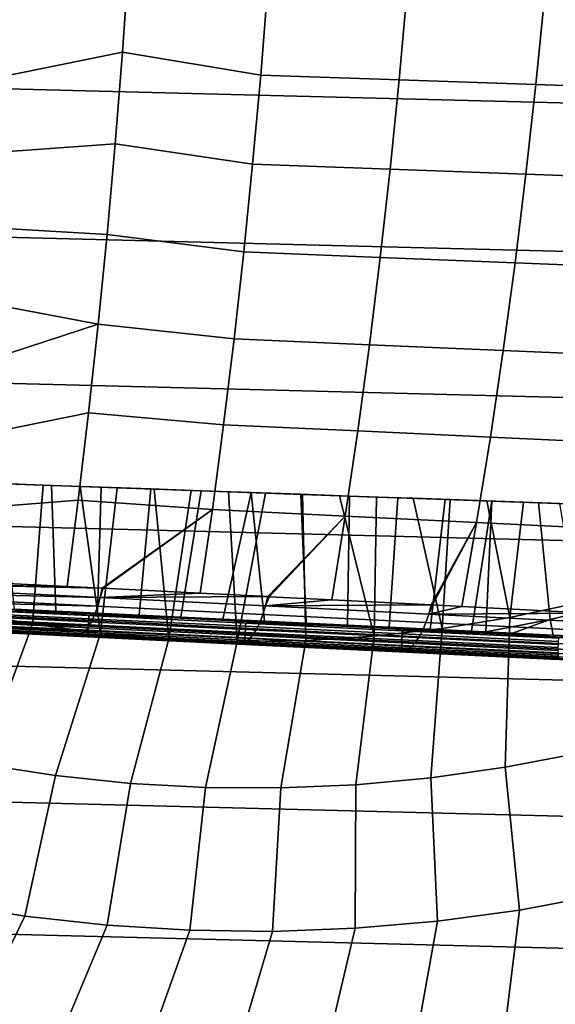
# Model space of a CAD drawing. Header units: metres. Extents: x -248 to 28, y -28 to 28.
# Tile 417 of 507: x -2.01 to 2.62, y -15.14 to -6.64. Entities that reach past the tile are written whole.
import ezdxf

# ---------------------------------------------------------------- set-up
doc = ezdxf.new("R2010")
doc.units = ezdxf.units.M
doc.layers.add('solid_10_061_053_XXX', color=7, linetype='CONTINUOUS')

msp = doc.modelspace()

# ---------------------------------------------------------------- linework, layer by layer
at = {"layer": 'solid_10_061_053_XXX'}
for points in [[(25.284929, -7.93235, -9.8), (-25.654243, -6.641504, -9.8), (-25.957792, -5.333158, -9.8), (25.654264, -6.641425, -9.8)], [(-1.064054, -6.124339, 158.880539), (-2.295956, -6.53129, 159.105545), (-2.338109, -7.168022, 158.936844), (-1.120143, -6.922044, 158.680267)], [(0.073688, -7.120455, 158.262451), (0.136094, -6.346855, 158.462967), (-1.064054, -6.124339, 158.880539), (-1.120143, -6.922044, 158.680267)], [(1.267583, -7.160192, 157.852631), (1.336941, -6.382729, 158.05484), (0.136094, -6.346855, 158.462967), (0.073688, -7.120455, 158.262451)], [(2.448464, -7.199961, 157.408188), (2.524978, -6.418665, 157.61203), (1.336941, -6.382729, 158.05484), (1.267583, -7.160192, 157.852631)], [(3.615307, -7.239735, 156.929535), (3.699184, -6.45464, 157.134888), (2.524978, -6.418665, 157.61203), (2.448464, -7.199961, 157.408188)], [(24.850672, -9.202921, -9.8), (-25.284903, -7.932432, -9.8), (-25.654243, -6.641504, -9.8), (25.284929, -7.93235, -9.8)], [(-1.120143, -6.922044, 158.680267), (-2.338109, -7.168022, 158.936844), (-2.384187, -7.800229, 158.752472), (-1.183057, -7.712707, 158.455627)], [(0.004149, -7.887116, 158.039032), (0.073688, -7.120455, 158.262451), (-1.120143, -6.922044, 158.680267), (-1.183057, -7.712707, 158.455627)], [(1.190307, -7.930499, 157.627319), (1.267583, -7.160192, 157.852631), (0.073688, -7.120455, 158.262451), (0.004149, -7.887116, 158.039032)], [(2.363227, -7.973869, 157.181107), (2.448464, -7.199961, 157.408188), (1.267583, -7.160192, 157.852631), (1.190307, -7.930499, 157.627319)], [(3.521876, -8.017198, 156.70079), (3.615307, -7.239735, 156.929535), (2.448464, -7.199961, 157.408188), (2.363227, -7.973869, 157.181107)], [(-1.252734, -8.495523, 158.206848), (-1.183057, -7.712707, 158.455627), (-2.384187, -7.800229, 158.752472), (-2.434158, -8.427499, 158.552551)], [(-0.07245, -8.646098, 157.792908), (0.004149, -7.887116, 158.039032), (-1.183057, -7.712707, 158.455627), (-1.252734, -8.495523, 158.206848)], [(1.105198, -8.692885, 157.379166), (1.190307, -7.930499, 157.627319), (0.004149, -7.887116, 158.039032), (-0.07245, -8.646098, 157.792908)], [(24.352566, -10.449987, -9.8), (-24.850639, -9.203009, -9.8), (-25.284903, -7.932432, -9.8), (24.850672, -9.202921, -9.8)], [(2.269363, -8.739604, 156.931015), (2.363227, -7.973869, 157.181107), (1.190307, -7.930499, 157.627319), (1.105198, -8.692885, 157.379166)], [(3.419004, -8.786219, 156.448898), (3.521876, -8.017198, 156.70079), (2.363227, -7.973869, 157.181107), (2.269363, -8.739604, 156.931015)], [(-1.329094, -9.269708, 157.934174), (-1.252734, -8.495523, 158.206848), (-2.434158, -8.427499, 158.552551), (-2.487973, -9.04941, 158.337219)], [(-0.156025, -9.39667, 157.524368), (-0.07245, -8.646098, 157.792908), (-1.252734, -8.495523, 158.206848), (-1.329094, -9.269708, 157.934174)], [(1.012354, -9.446604, 157.108429), (1.105198, -8.692885, 157.379166), (-0.07245, -8.646098, 157.792908), (-0.156025, -9.39667, 157.524368)], [(2.166982, -9.496396, 156.658218), (2.269363, -8.739604, 156.931015), (1.105198, -8.692885, 157.379166), (1.012354, -9.446604, 157.108429)], [(3.306816, -9.546005, 156.174179), (3.419004, -8.786219, 156.448898), (2.269363, -8.739604, 156.931015), (2.166982, -9.496396, 156.658218)], [(-1.329094, -9.269708, 157.934174), (-2.487973, -9.04941, 158.337219), (-2.54559, -9.665545, 158.106613)], [(23.791927, -11.67022, -9.8), (-24.352528, -10.450079, -9.8), (-24.850639, -9.203009, -9.8), (24.352566, -10.449987, -9.8)], [(-1.329094, -9.269708, 157.934174), (-2.54559, -9.665545, 158.106613), (-2.606964, -10.275488, 157.860886), (-1.412058, -10.034474, 157.637924)], [(-0.246493, -10.138107, 157.233658), (-0.156025, -9.39667, 157.524368), (-1.329094, -9.269708, 157.934174), (-1.412058, -10.034474, 157.637924)], [(0.91187, -10.190907, 156.815399), (1.012354, -9.446604, 157.108429), (-0.156025, -9.39667, 157.524368), (-0.246493, -10.138107, 157.233658)], [(2.056197, -10.243475, 156.363007), (2.166982, -9.496396, 156.658218), (1.012354, -9.446604, 157.108429), (0.91187, -10.190907, 156.815399)], [(3.185437, -10.295763, 155.876923), (3.306816, -9.546005, 156.174179), (2.166982, -9.496396, 156.658218), (2.056197, -10.243475, 156.363007)], [(-1.412058, -10.034474, 157.637924), (-2.606964, -10.275488, 157.860886), (-2.672106, -10.878819, 157.600189), (-1.501545, -10.789042, 157.318375)], [(-0.343765, -10.869682, 156.921066), (-0.246493, -10.138107, 157.233658), (-1.412058, -10.034474, 157.637924), (-1.501545, -10.789042, 157.318375)], [(0.803847, -10.925051, 156.500366), (0.91187, -10.190907, 156.815399), (-0.246493, -10.138107, 157.233658), (-0.343765, -10.869682, 156.921066)], [(1.937122, -10.980077, 156.04567), (2.056197, -10.243475, 156.363007), (0.91187, -10.190907, 156.815399), (0.803847, -10.925051, 156.500366)], [(3.054998, -11.034708, 155.557465), (3.185437, -10.295763, 155.876923), (2.056197, -10.243475, 156.363007), (1.937122, -10.980077, 156.04567)], [(23.170242, -12.860395, -9.8), (-23.791882, -11.670311, -9.8), (-24.352528, -10.450079, -9.8), (23.791927, -11.67022, -9.8)], [(-1.804214, -10.657781, 149.598251), (-2.122488, -10.646401, 149.579895), (-2.47678, -11.74913, 149.095749), (-1.895228, -11.856838, 149.095749)], [(-1.733403, -10.660299, 150.352722), (-2.15977, -10.645055, 150.329041), (-2.122488, -10.646401, 149.579895), (-1.804214, -10.657781, 149.598251)], [(-2.15977, -10.645055, 150.329041), (-1.733403, -10.660299, 150.352722), (-1.693737, -11.745009, 149.920944), (-2.05178, -11.727742, 149.904099)], [(-1.804214, -10.657781, 149.598251), (-1.895228, -11.856838, 149.095749), (-1.309078, -11.935779, 149.095749), (-1.485257, -10.669185, 149.61293)], [(-1.304543, -10.675632, 150.369995), (-1.733403, -10.660299, 150.352722), (-1.804214, -10.657781, 149.598251), (-1.485257, -10.669185, 149.61293)], [(-1.733403, -10.660299, 150.352722), (-1.304543, -10.675632, 150.369995), (-1.334536, -11.762303, 149.933212), (-1.693737, -11.745009, 149.920944)], [(-1.16581, -10.680607, 149.623901), (-1.485257, -10.669185, 149.61293), (-1.309078, -11.935779, 149.095749)], [(-1.304543, -10.675632, 150.369995), (-1.485257, -10.669185, 149.61293), (-1.16581, -10.680607, 149.623901)], [(-1.304543, -10.675632, 150.369995), (-0.873405, -10.691048, 150.380798), (-0.974786, -11.779652, 149.940811), (-1.334536, -11.762303, 149.933212)], [(-0.845944, -10.692043, 149.631165), (-1.16581, -10.680607, 149.623901), (-1.309078, -11.935779, 149.095749), (-0.719753, -11.98576, 149.095749)], [(-1.304543, -10.675632, 150.369995), (-1.16581, -10.680607, 149.623901), (-0.845944, -10.692043, 149.631165), (-0.873405, -10.691048, 150.380798)], [(-0.44075, -10.706517, 150.38501), (-0.61462, -11.797, 149.943756), (-0.974786, -11.779652, 149.940811), (-0.873405, -10.691048, 150.380798)], [(-0.44075, -10.706517, 150.38501), (-0.873405, -10.691048, 150.380798), (-0.845944, -10.692043, 149.631165), (-0.525831, -10.703489, 149.634705)], [(-0.525831, -10.703489, 149.634705), (-0.845944, -10.692043, 149.631165), (-0.719753, -11.98576, 149.095749)], [(-0.20564, -10.714937, 149.634506), (-0.525831, -10.703489, 149.634705), (-0.719753, -11.98576, 149.095749), (-0.128681, -12.006662, 149.095749)], [(-0.009129, -10.72195, 150.382584), (-0.44075, -10.706517, 150.38501), (-0.525831, -10.703489, 149.634705), (-0.20564, -10.714937, 149.634506)], [(-1.597386, -11.532706, 156.9758), (-1.501545, -10.789042, 157.318375), (-2.672106, -10.878819, 157.600189), (-2.74097, -11.475149, 157.324707)], [(-1.294227, -11.547997, 156.876999), (-0.343765, -10.869682, 156.921066), (-1.501545, -10.789042, 157.318375), (-1.597386, -11.532706, 156.9758)], [(-0.009129, -10.72195, 150.382584), (-0.254121, -11.81438, 149.942001), (-0.61462, -11.797, 149.943756), (-0.44075, -10.706517, 150.38501)], [(-0.009129, -10.72195, 150.382584), (0.105843, -11.83172, 149.935593), (-0.254121, -11.81438, 149.942001)], [(0.114484, -10.726383, 149.630569), (-0.20564, -10.714937, 149.634506), (-0.128681, -12.006662, 149.095749)], [(-0.009129, -10.72195, 150.382584), (-0.20564, -10.714937, 149.634506), (0.114484, -10.726383, 149.630569)], [(0.434291, -10.737819, 149.62291), (0.114484, -10.726383, 149.630569), (-0.128681, -12.006662, 149.095749), (0.462704, -11.998433, 149.095749)], [(-0.009129, -10.72195, 150.382584), (0.114484, -10.726383, 149.630569), (0.434291, -10.737819, 149.62291), (0.418952, -10.737256, 150.373657)], [(-0.009129, -10.72195, 150.382584), (0.418952, -10.737256, 150.373657), (0.465404, -11.849048, 149.9245), (0.105843, -11.83172, 149.935593)], [(0.841318, -10.752357, 150.35849), (0.418952, -10.737256, 150.373657), (0.434291, -10.737819, 149.62291), (0.753707, -10.749239, 149.611526)], [(0.418952, -10.737256, 150.373657), (0.841318, -10.752357, 150.35849), (0.823811, -11.866321, 149.908813), (0.465404, -11.849048, 149.9245)], [(0.753707, -10.749239, 149.611526), (0.434291, -10.737819, 149.62291), (0.462704, -11.998433, 149.095749), (1.052965, -11.961093, 149.095749)], [(1.072591, -10.760641, 149.596466), (0.753707, -10.749239, 149.611526), (1.052965, -11.961093, 149.095749)], [(1.256668, -10.767209, 150.337372), (0.841318, -10.752357, 150.35849), (0.753707, -10.749239, 149.611526), (1.072591, -10.760641, 149.596466)], [(1.256668, -10.767209, 150.337372), (1.18118, -11.883529, 149.888535), (0.823811, -11.866321, 149.908813), (0.841318, -10.752357, 150.35849)], [(1.390823, -10.77202, 149.577713), (1.072591, -10.760641, 149.596466), (1.052965, -11.961093, 149.095749), (1.640672, -11.894733, 149.095749)], [(1.256668, -10.767209, 150.337372), (1.072591, -10.760641, 149.596466), (1.390823, -10.77202, 149.577713)], [(1.665566, -10.78183, 150.310562), (1.537613, -11.900724, 149.863678), (1.18118, -11.883529, 149.888535), (1.256668, -10.767209, 150.337372)], [(1.256668, -10.767209, 150.337372), (1.390823, -10.77202, 149.577713), (1.708332, -10.783373, 149.555298), (1.665566, -10.78183, 150.310562)], [(1.708332, -10.783373, 149.555298), (1.390823, -10.77202, 149.577713), (1.640672, -11.894733, 149.095749)], [(2.07007, -10.796293, 150.278183), (1.89281, -11.91783, 149.834335), (1.537613, -11.900724, 149.863678), (1.665566, -10.78183, 150.310562)], [(2.025164, -10.794702, 149.529251), (1.708332, -10.783373, 149.555298), (1.640672, -11.894733, 149.095749), (2.224399, -11.799515, 149.095749)], [(2.07007, -10.796293, 150.278183), (1.665566, -10.78183, 150.310562), (1.708332, -10.783373, 149.555298), (2.025164, -10.794702, 149.529251)], [(-1.287166, -11.548354, 156.874664), (-0.343765, -10.869682, 156.921066), (-1.294227, -11.547997, 156.876999)], [(-1.287166, -11.548354, 156.874664), (-0.447645, -11.590785, 156.586823), (-0.343765, -10.869682, 156.921066)], [(0.136025, -11.620358, 156.374298), (0.803847, -10.925051, 156.500366), (-0.343765, -10.869682, 156.921066), (-0.447645, -11.590785, 156.586823)], [(2.07007, -10.796293, 150.278183), (2.017248, -11.92384, 149.822952), (1.89281, -11.91783, 149.834335)], [(2.471752, -10.810657, 150.240219), (2.572383, -11.818304, 149.822189), (2.017248, -11.92384, 149.822952), (2.07007, -10.796293, 150.278183)], [(2.341348, -10.806007, 149.499557), (2.025164, -10.794702, 149.529251), (2.224399, -11.799515, 149.095749)], [(2.471752, -10.810657, 150.240219), (2.07007, -10.796293, 150.278183), (2.025164, -10.794702, 149.529251), (2.341348, -10.806007, 149.499557)], [(2.656884, -10.81729, 149.466248), (2.341348, -10.806007, 149.499557), (2.224399, -11.799515, 149.095749), (2.802728, -11.675668, 149.095749)], [(2.872064, -10.82497, 150.196579), (2.471752, -10.810657, 150.240219), (2.341348, -10.806007, 149.499557), (2.656884, -10.81729, 149.466248)], [(2.471752, -10.810657, 150.240219), (2.872064, -10.82497, 150.196579), (3.12242, -11.685711, 149.821899), (2.572383, -11.818304, 149.822189)], [(0.145653, -11.620847, 156.370712), (0.803847, -10.925051, 156.500366), (0.136025, -11.620358, 156.374298)], [(0.145653, -11.620847, 156.370712), (0.688482, -11.648407, 156.163574), (0.803847, -10.925051, 156.500366)], [(1.546082, -11.692066, 155.817657), (1.937122, -10.980077, 156.04567), (0.803847, -10.925051, 156.500366), (0.688482, -11.648407, 156.163574)], [(1.555467, -11.692544, 155.813736), (1.937122, -10.980077, 156.04567), (1.546082, -11.692066, 155.817657)], [(1.555467, -11.692544, 155.813736), (1.809927, -11.705525, 155.706528), (1.937122, -10.980077, 156.04567)], [(2.915657, -11.762089, 155.216141), (3.054998, -11.034708, 155.557465), (1.937122, -10.980077, 156.04567), (1.809927, -11.705525, 155.706528)], [(-2.748821, -11.516541, 157.304031), (-2.757399, -11.556469, 157.280914), (-1.312418, -11.628695, 156.833572), (-1.294227, -11.547997, 156.876999)], [(-2.748821, -11.516541, 157.304031), (-1.597386, -11.532706, 156.9758), (-2.74097, -11.475149, 157.324707)], [(-2.748821, -11.516541, 157.304031), (-1.294227, -11.547997, 156.876999), (-1.597386, -11.532706, 156.9758)], [(-1.312418, -11.628695, 156.833572), (-1.287166, -11.548354, 156.874664), (-1.294227, -11.547997, 156.876999)], [(-1.312418, -11.628695, 156.833572), (-0.447645, -11.590785, 156.586823), (-1.287166, -11.548354, 156.874664)], [(-2.776339, -11.631334, 157.227646), (-2.786626, -11.665977, 157.197708), (-1.333345, -11.702944, 156.780853)], [(-2.766584, -11.594784, 157.255417), (-2.776339, -11.631334, 157.227646), (-1.333345, -11.702944, 156.780853), (-1.312418, -11.628695, 156.833572)], [(-2.757399, -11.556469, 157.280914), (-2.766584, -11.594784, 157.255417), (-1.312418, -11.628695, 156.833572)], [(0.093273, -11.773971, 156.279205), (0.116171, -11.700393, 156.331284), (-1.312418, -11.628695, 156.833572), (-1.333345, -11.702944, 156.780853)], [(-1.312418, -11.628695, 156.833572), (0.136025, -11.620358, 156.374298), (-0.447645, -11.590785, 156.586823)], [(0.116171, -11.700393, 156.331284), (0.136025, -11.620358, 156.374298), (-1.312418, -11.628695, 156.833572)], [(0.116171, -11.700393, 156.331284), (0.145653, -11.620847, 156.370712), (0.136025, -11.620358, 156.374298)], [(0.116171, -11.700393, 156.331284), (0.688482, -11.648407, 156.163574), (0.145653, -11.620847, 156.370712)], [(22.489111, -14.017485, -9.8), (-23.170195, -12.860483, -9.8), (-23.791882, -11.670311, -9.8), (23.170242, -12.860395, -9.8)], [(-2.797405, -11.698577, 157.16571), (-2.808634, -11.729007, 157.13179), (-1.356692, -11.769584, 156.719681)], [(-2.786626, -11.665977, 157.197708), (-2.797405, -11.698577, 157.16571), (-1.356692, -11.769584, 156.719681), (-1.333345, -11.702944, 156.780853)], [(-2.759881, -11.719218, 149.848892), (-1.40892, -11.784317, 149.922836), (-1.410096, -11.810947, 149.919281), (-2.760884, -11.745857, 149.845337)], [(-2.759881, -11.719218, 149.848892), (-2.05178, -11.727742, 149.904099), (-1.693737, -11.745009, 149.920944)], [(-2.759881, -11.719218, 149.848892), (-1.693737, -11.745009, 149.920944), (-1.40892, -11.784317, 149.922836)], [(0.067672, -11.83996, 156.218857), (0.093273, -11.773971, 156.279205), (-1.333345, -11.702944, 156.780853), (-1.356692, -11.769584, 156.719681)], [(1.499719, -11.844234, 155.723724), (1.52457, -11.771379, 155.775085), (0.116171, -11.700393, 156.331284), (0.093273, -11.773971, 156.279205)], [(0.116171, -11.700393, 156.331284), (1.546082, -11.692066, 155.817657), (0.688482, -11.648407, 156.163574)], [(1.52457, -11.771379, 155.775085), (1.546082, -11.692066, 155.817657), (0.116171, -11.700393, 156.331284)], [(1.52457, -11.771379, 155.775085), (1.555467, -11.692544, 155.813736), (1.546082, -11.692066, 155.817657)], [(1.52457, -11.771379, 155.775085), (1.809927, -11.705525, 155.706528), (1.555467, -11.692544, 155.813736)], [(1.52457, -11.771379, 155.775085), (2.915657, -11.762089, 155.216141), (1.809927, -11.705525, 155.706528)], [(2.184122, -13.092694, 148.495041), (2.821752, -12.970226, 148.495041), (2.802728, -11.675668, 149.095749), (2.224399, -11.799515, 149.095749)], [(2.599271, -11.951891, 149.762238), (2.572383, -11.818304, 149.822189), (3.12242, -11.685711, 149.821899), (2.949642, -11.968743, 149.719696)], [(-2.9752, -12.935889, 148.495041), (-2.339066, -13.065903, 148.495041), (-1.895228, -11.856838, 149.095749), (-2.47678, -11.74913, 149.095749)], [(-2.84457, -11.806124, 157.019852), (-2.857143, -11.826771, 156.97963), (-1.409168, -11.876041, 156.575821)], [(-2.832262, -11.782886, 157.058731), (-2.84457, -11.806124, 157.019852), (-1.409168, -11.876041, 156.575821), (-1.382098, -11.827583, 156.650986)], [(-2.820268, -11.757146, 157.096085), (-2.832262, -11.782886, 157.058731), (-1.382098, -11.827583, 156.650986)], [(-2.808634, -11.729007, 157.13179), (-2.820268, -11.757146, 157.096085), (-1.382098, -11.827583, 156.650986), (-1.356692, -11.769584, 156.719681)], [(-2.764012, -11.798834, 149.8526), (-1.41287, -11.863941, 149.926559), (-1.41438, -11.888605, 149.93718), (-2.766038, -11.823473, 149.86319)], [(-2.762275, -11.772681, 149.846588), (-1.411427, -11.837775, 149.920532), (-1.41287, -11.863941, 149.926559), (-2.764012, -11.798834, 149.8526)], [(-2.760884, -11.745857, 149.845337), (-1.410096, -11.810947, 149.919281), (-1.411427, -11.837775, 149.920532), (-2.762275, -11.772681, 149.846588)], [(-1.40892, -11.784317, 149.922836), (-1.693737, -11.745009, 149.920944), (-1.334536, -11.762303, 149.933212)], [(-1.410096, -11.810947, 149.919281), (-0.057314, -11.876135, 149.927216), (-0.058583, -11.902966, 149.928467), (-1.411427, -11.837775, 149.920532)], [(-1.40892, -11.784317, 149.922836), (-0.055965, -11.849513, 149.930771), (-0.057314, -11.876135, 149.927216), (-1.410096, -11.810947, 149.919281)], [(-1.40892, -11.784317, 149.922836), (-1.334536, -11.762303, 149.933212), (-0.974786, -11.779652, 149.940811)], [(-1.40892, -11.784317, 149.922836), (-0.974786, -11.779652, 149.940811), (-0.61462, -11.797, 149.943756)], [(-1.40892, -11.784317, 149.922836), (-0.61462, -11.797, 149.943756), (-0.254121, -11.81438, 149.942001)], [(-1.40892, -11.784317, 149.922836), (-0.254121, -11.81438, 149.942001), (-0.055965, -11.849513, 149.930771)], [(0.039763, -11.897347, 156.151199), (0.067672, -11.83996, 156.218857), (-1.356692, -11.769584, 156.719681), (-1.382098, -11.827583, 156.650986)], [(1.4719, -11.909524, 155.664322), (1.499719, -11.844234, 155.723724), (0.093273, -11.773971, 156.279205), (0.067672, -11.83996, 156.218857)], [(2.883981, -11.913636, 155.115067), (2.910761, -11.841557, 155.165649), (1.52457, -11.771379, 155.775085), (1.499719, -11.844234, 155.723724)], [(1.52457, -11.771379, 155.775085), (2.933925, -11.763025, 155.207703), (2.915657, -11.762089, 155.216141)], [(2.910761, -11.841557, 155.165649), (2.933925, -11.763025, 155.207703), (1.52457, -11.771379, 155.775085)], [(1.541266, -13.183836, 148.495041), (2.184122, -13.092694, 148.495041), (2.224399, -11.799515, 149.095749), (1.640672, -11.894733, 149.095749)], [(-4.133146, -11.836367, 149.854218), (-2.780267, -11.901556, 149.994736), (-1.525439, -11.961867, 156.235107), (-2.948355, -11.893289, 156.673874)], [(-2.935339, -11.892445, 156.718948), (-2.948355, -11.893289, 156.673874), (-1.525439, -11.961867, 156.235107), (-1.496073, -11.957455, 156.3237)], [(-2.922233, -11.888671, 156.763855), (-2.935339, -11.892445, 156.718948), (-1.496073, -11.957455, 156.3237)], [(-2.909087, -11.881982, 156.808411), (-2.922233, -11.888671, 156.763855), (-1.496073, -11.957455, 156.3237), (-1.466601, -11.941484, 156.410904)], [(-2.895954, -11.872405, 156.852432), (-2.909087, -11.881982, 156.808411), (-1.466601, -11.941484, 156.410904)], [(-2.882885, -11.859976, 156.895752), (-2.895954, -11.872405, 156.852432), (-1.466601, -11.941484, 156.410904), (-1.437482, -11.914206, 156.495377)], [(-2.869931, -11.844745, 156.938217), (-2.882885, -11.859976, 156.895752), (-1.437482, -11.914206, 156.495377)], [(-2.857143, -11.826771, 156.97963), (-2.869931, -11.844745, 156.938217), (-1.437482, -11.914206, 156.495377), (-1.409168, -11.876041, 156.575821)], [(-2.775636, -11.8923, 149.942444), (-1.420112, -11.957618, 150.016647), (-1.421237, -11.964679, 150.042572), (-2.778023, -11.8993, 149.968307)], [(-2.773165, -11.880781, 149.918274), (-1.41882, -11.946043, 149.992401), (-1.420112, -11.957618, 150.016647), (-2.775636, -11.8923, 149.942444)], [(-2.770689, -11.865116, 149.896561), (-1.417404, -11.930326, 149.970627), (-1.41882, -11.946043, 149.992401), (-2.773165, -11.880781, 149.918274)], [(-2.768288, -11.845806, 149.877991), (-1.415907, -11.910974, 149.952026), (-1.417404, -11.930326, 149.970627), (-2.770689, -11.865116, 149.896561)], [(-2.766038, -11.823473, 149.86319), (-1.41438, -11.888605, 149.93718), (-1.415907, -11.910974, 149.952026), (-2.768288, -11.845806, 149.877991)], [(-2.339066, -13.065903, 148.495041), (-1.697335, -13.164653, 148.495041), (-1.309078, -11.935779, 149.095749), (-1.895228, -11.856838, 149.095749)], [(-0.021233, -11.982928, 155.998154), (0.009975, -11.945249, 156.077255), (-1.409168, -11.876041, 156.575821), (-1.437482, -11.914206, 156.495377)], [(-1.41438, -11.888605, 149.93718), (-0.060726, -11.953835, 149.945114), (-0.06153, -11.976238, 149.959976), (-1.415907, -11.910974, 149.952026)], [(-1.41287, -11.863941, 149.926559), (-0.059733, -11.929147, 149.934509), (-0.060726, -11.953835, 149.945114), (-1.41438, -11.888605, 149.93718)], [(-1.411427, -11.837775, 149.920532), (-0.058583, -11.902966, 149.928467), (-0.059733, -11.929147, 149.934509), (-1.41287, -11.863941, 149.926559)], [(0.009975, -11.945249, 156.077255), (0.039763, -11.897347, 156.151199), (-1.382098, -11.827583, 156.650986), (-1.409168, -11.876041, 156.575821)], [(-0.055965, -11.849513, 149.930771), (-0.254121, -11.81438, 149.942001), (0.105843, -11.83172, 149.935593)], [(-0.057314, -11.876135, 149.927216), (1.294247, -11.941266, 149.869141), (1.293038, -11.9681, 149.870392), (-0.058583, -11.902966, 149.928467)], [(-0.055965, -11.849513, 149.930771), (1.295769, -11.914653, 149.872696), (1.294247, -11.941266, 149.869141), (-0.057314, -11.876135, 149.927216)], [(-0.055965, -11.849513, 149.930771), (0.105843, -11.83172, 149.935593), (0.465404, -11.849048, 149.9245)], [(-0.055965, -11.849513, 149.930771), (0.465404, -11.849048, 149.9245), (0.823811, -11.866321, 149.908813)], [(-0.055965, -11.849513, 149.930771), (0.823811, -11.866321, 149.908813), (1.18118, -11.883529, 149.888535)], [(-0.055965, -11.849513, 149.930771), (1.18118, -11.883529, 149.888535), (1.295769, -11.914653, 149.872696)], [(1.441537, -11.966255, 155.597809), (1.4719, -11.909524, 155.664322), (0.067672, -11.83996, 156.218857), (0.039763, -11.897347, 156.151199)], [(0.894723, -13.243433, 148.495041), (1.541266, -13.183836, 148.495041), (1.640672, -11.894733, 149.095749), (1.052965, -11.961093, 149.095749)], [(1.295769, -11.914653, 149.872696), (1.18118, -11.883529, 149.888535), (1.537613, -11.900724, 149.863678)], [(2.853984, -11.978179, 155.056702), (2.883981, -11.913636, 155.115067), (1.499719, -11.844234, 155.723724), (1.4719, -11.909524, 155.664322)], [(2.246872, -11.934896, 149.800491), (2.017248, -11.92384, 149.822952), (2.572383, -11.818304, 149.822189)], [(2.599271, -11.951891, 149.762238), (2.246872, -11.934896, 149.800491), (2.572383, -11.818304, 149.822189)], [(-2.778023, -11.8993, 149.968307), (-1.421237, -11.964679, 150.042572), (-1.422144, -11.967, 150.069077), (-2.780267, -11.901556, 149.994736)], [(-2.780267, -11.901556, 149.994736), (-1.422144, -11.967, 150.069077), (-0.118515, -12.029677, 155.742401), (-1.525439, -11.961867, 156.235107)], [(-1.697335, -13.164653, 148.495041), (-1.051543, -13.231905, 148.495041), (-0.719753, -11.98576, 149.095749), (-1.309078, -11.935779, 149.095749)], [(-1.496073, -11.957455, 156.3237), (-1.525439, -11.961867, 156.235107), (-0.118515, -12.029677, 155.742401), (-0.085979, -12.02547, 155.829437)], [(-0.085979, -12.02547, 155.829437), (-0.053383, -12.009806, 155.915115), (-1.466601, -11.941484, 156.410904), (-1.496073, -11.957455, 156.3237)], [(-0.053383, -12.009806, 155.915115), (-0.021233, -11.982928, 155.998154), (-1.437482, -11.914206, 156.495377), (-1.466601, -11.941484, 156.410904)], [(-1.421237, -11.964679, 150.042572), (-0.062449, -12.030156, 150.050537), (-0.061974, -12.032544, 150.077057), (-1.422144, -11.967, 150.069077)], [(-1.422144, -11.967, 150.069077), (-0.061974, -12.032544, 150.077057), (1.268692, -12.096539, 155.196793), (-0.118515, -12.029677, 155.742401)], [(-1.420112, -11.957618, 150.016647), (-0.062587, -12.023035, 150.024612), (-0.062449, -12.030156, 150.050537), (-1.421237, -11.964679, 150.042572)], [(-1.41882, -11.946043, 149.992401), (-0.062476, -12.011403, 150.000366), (-0.062587, -12.023035, 150.024612), (-1.420112, -11.957618, 150.016647)], [(-1.417404, -11.930326, 149.970627), (-0.06212, -11.995635, 149.978592), (-0.062476, -12.011403, 150.000366), (-1.41882, -11.946043, 149.992401)], [(-1.415907, -11.910974, 149.952026), (-0.06153, -11.976238, 149.959976), (-0.06212, -11.995635, 149.978592), (-1.417404, -11.930326, 149.970627)], [(-0.06153, -11.976238, 149.959976), (1.291624, -12.041447, 149.901825), (1.29194, -12.060887, 149.92041), (-0.06212, -11.995635, 149.978592)], [(-0.060726, -11.953835, 149.945114), (1.291705, -12.019009, 149.887009), (1.291624, -12.041447, 149.901825), (-0.06153, -11.976238, 149.959976)], [(-0.059733, -11.929147, 149.934509), (1.292182, -11.994295, 149.876419), (1.291705, -12.019009, 149.887009), (-0.060726, -11.953835, 149.945114)], [(-0.058583, -11.902966, 149.928467), (1.293038, -11.9681, 149.870392), (1.292182, -11.994295, 149.876419), (-0.059733, -11.929147, 149.934509)], [(1.375057, -12.050732, 155.447571), (1.409091, -12.013565, 155.525192), (0.009975, -11.945249, 156.077255), (-0.021233, -11.982928, 155.998154)], [(1.409091, -12.013565, 155.525192), (1.441537, -11.966255, 155.597809), (0.039763, -11.897347, 156.151199), (0.009975, -11.945249, 156.077255)], [(0.246038, -13.271341, 148.495041), (0.894723, -13.243433, 148.495041), (1.052965, -11.961093, 149.095749), (0.462704, -11.998433, 149.095749)], [(1.293038, -11.9681, 149.870392), (2.640227, -12.033022, 149.746429), (2.639663, -12.059231, 149.752426), (1.292182, -11.994295, 149.876419)], [(1.294247, -11.941266, 149.869141), (2.641375, -12.006185, 149.745193), (2.640227, -12.033022, 149.746429), (1.293038, -11.9681, 149.870392)], [(1.295769, -11.914653, 149.872696), (2.64307, -11.97958, 149.748718), (2.641375, -12.006185, 149.745193), (1.294247, -11.941266, 149.869141)], [(1.295769, -11.914653, 149.872696), (1.537613, -11.900724, 149.863678), (1.89281, -11.91783, 149.834335)], [(1.295769, -11.914653, 149.872696), (1.89281, -11.91783, 149.834335), (2.017248, -11.92384, 149.822952)], [(1.295769, -11.914653, 149.872696), (2.017248, -11.92384, 149.822952), (2.246872, -11.934896, 149.800491)], [(1.295769, -11.914653, 149.872696), (2.246872, -11.934896, 149.800491), (2.599271, -11.951891, 149.762238)], [(1.295769, -11.914653, 149.872696), (2.599271, -11.951891, 149.762238), (2.64307, -11.97958, 149.748718)], [(2.786184, -12.080894, 154.920273), (2.82122, -12.034213, 154.99144), (1.441537, -11.966255, 155.597809), (1.409091, -12.013565, 155.525192)], [(2.82122, -12.034213, 154.99144), (2.853984, -11.978179, 155.056702), (1.4719, -11.909524, 155.664322), (1.441537, -11.966255, 155.597809)], [(2.64307, -11.97958, 149.748718), (2.599271, -11.951891, 149.762238), (2.949642, -11.968743, 149.719696)], [(-1.051543, -13.231905, 148.495041), (-0.403235, -13.267496, 148.495041), (-0.128681, -12.006662, 149.095749), (-0.719753, -11.98576, 149.095749)], [(-0.403235, -13.267496, 148.495041), (0.246038, -13.271341, 148.495041), (0.462704, -11.998433, 149.095749), (-0.128681, -12.006662, 149.095749)], [(-0.085979, -12.02547, 155.829437), (-0.118515, -12.029677, 155.742401), (1.268692, -12.096539, 155.196793), (1.304314, -12.092536, 155.28212)], [(1.304314, -12.092536, 155.28212), (1.339954, -12.077189, 155.366135), (-0.053383, -12.009806, 155.915115), (-0.085979, -12.02547, 155.829437)], [(-0.062476, -12.011403, 150.000366), (1.292644, -12.076706, 149.942139), (1.293713, -12.088394, 149.966339), (-0.062587, -12.023035, 150.024612)], [(-0.062587, -12.023035, 150.024612), (1.293713, -12.088394, 149.966339), (1.295112, -12.095576, 149.992203), (-0.062449, -12.030156, 150.050537)], [(-0.06212, -11.995635, 149.978592), (1.29194, -12.060887, 149.92041), (1.292644, -12.076706, 149.942139), (-0.062476, -12.011403, 150.000366)], [(-0.062449, -12.030156, 150.050537), (1.295112, -12.095576, 149.992203), (1.296974, -12.098031, 150.018646), (-0.061974, -12.032544, 150.077057)], [(-0.061974, -12.032544, 150.077057), (1.296974, -12.098031, 150.018646), (2.634218, -12.162355, 154.598907), (1.268692, -12.096539, 155.196793)], [(1.339954, -12.077189, 155.366135), (1.375057, -12.050732, 155.447571), (-0.021233, -11.982928, 155.998154), (-0.053383, -12.009806, 155.915115)], [(1.291705, -12.019009, 149.887009), (2.639701, -12.083969, 149.76297), (2.64034, -12.106441, 149.777725), (1.291624, -12.041447, 149.901825)], [(1.291624, -12.041447, 149.901825), (2.64034, -12.106441, 149.777725), (2.641559, -12.125926, 149.796219), (1.29194, -12.060887, 149.92041)], [(1.292182, -11.994295, 149.876419), (2.639663, -12.059231, 149.752426), (2.639701, -12.083969, 149.76297), (1.291705, -12.019009, 149.887009)], [(1.29194, -12.060887, 149.92041), (2.641559, -12.125926, 149.796219), (2.643319, -12.141795, 149.817856), (1.292644, -12.076706, 149.942139)], [(2.711429, -12.14354, 154.764572), (2.749402, -12.117521, 154.844269), (1.375057, -12.050732, 155.447571), (1.339954, -12.077189, 155.366135)], [(2.749402, -12.117521, 154.844269), (2.786184, -12.080894, 154.920273), (1.409091, -12.013565, 155.525192), (1.375057, -12.050732, 155.447571)], [(1.304314, -12.092536, 155.28212), (1.268692, -12.096539, 155.196793), (2.634218, -12.162355, 154.598907), (2.672836, -12.158561, 154.682373)], [(1.292644, -12.076706, 149.942139), (2.643319, -12.141795, 149.817856), (2.645563, -12.153541, 149.841949), (1.293713, -12.088394, 149.966339)], [(1.293713, -12.088394, 149.966339), (2.645563, -12.153541, 149.841949), (2.64822, -12.160784, 149.867706), (1.295112, -12.095576, 149.992203)], [(1.295112, -12.095576, 149.992203), (2.64822, -12.160784, 149.867706), (2.651521, -12.163307, 149.893997), (1.296974, -12.098031, 150.018646)], [(1.296974, -12.098031, 150.018646), (2.651521, -12.163307, 149.893997), (3.976136, -12.227036, 153.949417), (2.634218, -12.162355, 154.598907)], [(2.672836, -12.158561, 154.682373), (2.711429, -12.14354, 154.764572), (1.339954, -12.077189, 155.366135), (1.304314, -12.092536, 155.28212)], [(21.750252, -15.138578, -9.8), (-22.489058, -14.01757, -9.8), (-23.170195, -12.860483, -9.8), (22.489111, -14.017485, -9.8)], [(2.307722, -14.325241, 147.834854), (3.00976, -14.194346, 147.834854), (2.821752, -12.970226, 148.495041), (2.184122, -13.092694, 148.495041)], [(-2.66665, -14.262787, 147.834854), (-1.96166, -14.376718, 147.834854), (-1.697335, -13.164653, 148.495041), (-2.339066, -13.065903, 148.495041)], [(-1.96166, -14.376718, 147.834854), (-1.251919, -14.455823, 147.834854), (-1.051543, -13.231905, 148.495041), (-1.697335, -13.164653, 148.495041)], [(1.600094, -14.421436, 147.834854), (2.307722, -14.325241, 147.834854), (2.184122, -13.092694, 148.495041), (1.541266, -13.183836, 148.495041)], [(-1.251919, -14.455823, 147.834854), (-0.539145, -14.499911, 147.834854), (-0.403235, -13.267496, 148.495041), (-1.051543, -13.231905, 148.495041)], [(0.174935, -14.508877, 147.834854), (0.888591, -14.482697, 147.834854), (0.894723, -13.243433, 148.495041), (0.246038, -13.271341, 148.495041)], [(0.888591, -14.482697, 147.834854), (1.600094, -14.421436, 147.834854), (1.541266, -13.183836, 148.495041), (0.894723, -13.243433, 148.495041)], [(-0.539145, -14.499911, 147.834854), (0.174935, -14.508877, 147.834854), (0.246038, -13.271341, 148.495041), (-0.403235, -13.267496, 148.495041)], [(20.955542, -16.220827, -9.8), (-21.750195, -15.138661, -9.8), (-22.489058, -14.01757, -9.8), (21.750252, -15.138578, -9.8)], [(-3.278062, -15.367761, 147.116699), (-2.511008, -15.511563, 147.116699), (-1.96166, -14.376718, 147.834854), (-2.66665, -14.262787, 147.834854)], [(2.154362, -15.565104, 147.116699), (2.924515, -15.438944, 147.116699), (3.00976, -14.194346, 147.834854), (2.307722, -14.325241, 147.834854)], [(1.378896, -15.652872, 147.116699), (2.154362, -15.565104, 147.116699), (2.307722, -14.325241, 147.834854), (1.600094, -14.421436, 147.834854)], [(-2.511008, -15.511563, 147.116699), (-1.737759, -15.617105, 147.116699), (-1.251919, -14.455823, 147.834854), (-1.96166, -14.376718, 147.834854)], [(0.600027, -15.702029, 147.116699), (1.378896, -15.652872, 147.116699), (1.600094, -14.421436, 147.834854), (0.888591, -14.482697, 147.834854)], [(-1.737759, -15.617105, 147.116699), (-0.960224, -15.684124, 147.116699), (-0.539145, -14.499911, 147.834854), (-1.251919, -14.455823, 147.834854)], [(-0.960224, -15.684124, 147.116699), (-0.180321, -15.712455, 147.116699), (0.174935, -14.508877, 147.834854), (-0.539145, -14.499911, 147.834854)], [(-0.180321, -15.712455, 147.116699), (0.600027, -15.702029, 147.116699), (0.888591, -14.482697, 147.834854), (0.174935, -14.508877, 147.834854)]]:
    msp.add_3dface(points, dxfattribs=at)

doc.saveas('drawing.dxf')
